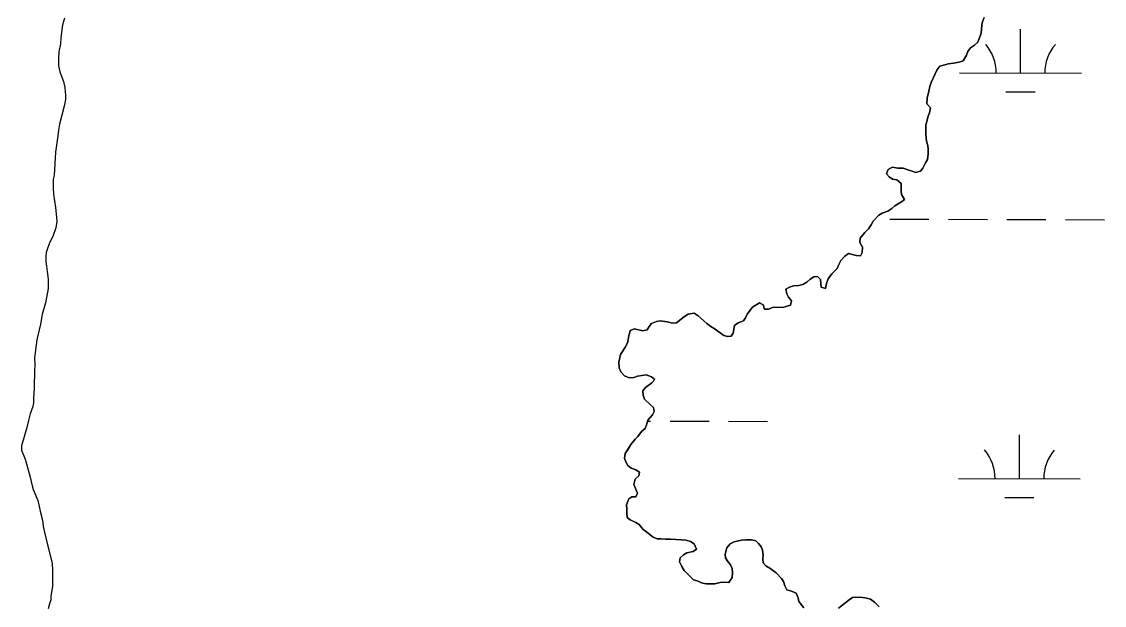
# Model space of a CAD drawing. Extents: x 3161665 to 3199565, y 885729 to 911164.
# Drawn here: x 3174513 to 3175401, y 901241 to 901720 of the extents above; entities that cross this region are included whole.
import ezdxf

# ---------------------------------------------------------------- set-up
doc = ezdxf.new("R2010")
doc.units = 0
for name, color, linetype in [('V-SITE-VEGE', 7, 'Continuous'), ('V-TOPO-SHOR', 7, 'Continuous'), ('V-WETL-SWMP', 7, 'Continuous')]:
    doc.layers.add(name, color=color, linetype=linetype)

msp = doc.modelspace()

# ---------------------------------------------------------------- linework, layer by layer
at = {"layer": 'V-SITE-VEGE'}
msp.add_lwpolyline([(3174547.7, 901723.01), (3174546.09, 901717.46), (3174544.73, 901706.82), (3174544.51, 901701.97), (3174543.13, 901695.5), (3174542.91, 901689.72), (3174542.93, 901683.94), (3174544.09, 901679.09), (3174546.89, 901671.01), (3174548.05, 901666.16), (3174548.53, 901659.69), (3174548.53, 901656.22), (3174547.62, 901650.91), (3174543.73, 901636.11), (3174542.81, 901631.25), (3174542.36, 901626.63), (3174540.54, 901613.22), (3174539.2, 901594.27), (3174538.51, 901591.03), (3174538.53, 901583.64), (3174538.77, 901578.78), (3174540.41, 901567.69), (3174541.35, 901559.84), (3174541.59, 901556.14), (3174540.68, 901551.06), (3174538.16, 901543.89), (3174535.85, 901539.26), (3174534.01, 901534.86), (3174532.64, 901530.93), (3174532.41, 901527.46), (3174532.43, 901523.54), (3174533.12, 901519.61), (3174533.6, 901515.22), (3174534.53, 901508.98), (3174534.54, 901505.05), (3174534.32, 901501.35), (3174532.27, 901489.56), (3174529.51, 901480.08), (3174528.14, 901471.99), (3174525.17, 901459.27), (3174524.49, 901455.11), (3174523.12, 901444.48), (3174523.37, 901438.24), (3174523.15, 901434.31), (3174522.95, 901419.29), (3174522.27, 901411.43), (3174522.28, 901407.73), (3174521.82, 901404.5), (3174519.76, 901398.48), (3174518.15, 901392.93), (3174516.78, 901387.15), (3174512.65, 901372.12), (3174512.66, 901368.65), (3174515.45, 901361.27), (3174516.61, 901357.57), (3174519.64, 901346.49), (3174521.28, 901339.56), (3174522.21, 901336.55), (3174525.92, 901327.32), (3174526.86, 901323.85), (3174527.79, 901318.77), (3174529.66, 901311.15), (3174530.36, 901306.3), (3174531.3, 901301.45), (3174534.1, 901289.9), (3174535.03, 901286.9), (3174537.59, 901275.81), (3174537.84, 901270.26), (3174537.87, 901256.86), (3174536.73, 901249), (3174536.5, 901246), (3174535.59, 901242.53), (3174534.44, 901238.6)], dxfattribs=at)
at = {"layer": 'V-TOPO-SHOR'}
for points in [[(3174547.7, 901723.01), (3174546.09, 901717.46), (3174544.73, 901706.82), (3174544.51, 901701.97), (3174543.13, 901695.5), (3174542.91, 901689.72), (3174542.93, 901683.94), (3174544.09, 901679.09), (3174546.89, 901671.01), (3174548.05, 901666.16), (3174548.53, 901659.69), (3174548.53, 901656.22), (3174547.62, 901650.91), (3174543.73, 901636.11), (3174542.81, 901631.25), (3174542.36, 901626.63), (3174540.54, 901613.22), (3174539.2, 901594.27), (3174538.51, 901591.03), (3174538.53, 901583.64), (3174538.77, 901578.78), (3174540.41, 901567.69), (3174541.35, 901559.84), (3174541.59, 901556.14), (3174540.68, 901551.06), (3174538.16, 901543.89), (3174535.85, 901539.26), (3174534.01, 901534.86), (3174532.64, 901530.93), (3174532.41, 901527.46), (3174532.42, 901523.54), (3174533.12, 901519.61), (3174533.6, 901515.22), (3174534.53, 901508.98), (3174534.54, 901505.05), (3174534.32, 901501.35), (3174532.27, 901489.56), (3174529.51, 901480.08), (3174528.14, 901471.99), (3174525.17, 901459.27), (3174524.49, 901455.11), (3174523.12, 901444.48), (3174523.37, 901438.24), (3174523.15, 901434.31), (3174522.95, 901419.29), (3174522.27, 901411.43), (3174522.28, 901407.73), (3174521.82, 901404.5), (3174519.76, 901398.48), (3174518.15, 901392.93), (3174516.78, 901387.15), (3174512.65, 901372.12), (3174512.66, 901368.65), (3174515.45, 901361.27), (3174516.61, 901357.57), (3174519.64, 901346.49), (3174521.28, 901339.56)], [(3175302.69, 901723.53), (3175301.09, 901719.14), (3175300.4, 901714.28), (3175300.18, 901710.81), (3175297.42, 901703.41), (3175294.66, 901700.86), (3175291.43, 901698.78), (3175289.12, 901695.54), (3175287.97, 901692.53), (3175285.44, 901688.13), (3175281.98, 901686.97), (3175277.36, 901686.04), (3175273.2, 901685.56), (3175270.19, 901684.86), (3175266.27, 901683.7), (3175263.74, 901680.46), (3175259.14, 901670.28), (3175257.99, 901667.04), (3175257.3, 901663.11), (3175255.93, 901657.33), (3175255.48, 901652.71), (3175258.49, 901649.48), (3175257.8, 901645.32), (3175256.66, 901642.54), (3175254.82, 901635.14), (3175254.6, 901631.68), (3175254.61, 901627.75), (3175255.31, 901622.2), (3175256.25, 901618.51), (3175256.71, 901615.5), (3175256.72, 901611.81), (3175256.04, 901607.18), (3175254.43, 901604.41), (3175252.36, 901600.01), (3175250.28, 901597.46), (3175246.36, 901596.3), (3175243.58, 901597.45), (3175239.88, 901598.6), (3175236.18, 901599.97), (3175231.79, 901599.96), (3175227.4, 901600.88), (3175223.71, 901598.79), (3175222.56, 901595.32), (3175224.64, 901592.79), (3175227.42, 901590.94), (3175230.89, 901590.49), (3175234.36, 901587.49), (3175234.37, 901581.25), (3175234.84, 901578.25), (3175237.16, 901574.33), (3175234.62, 901572.24), (3175229.32, 901568.99), (3175226.78, 901566.91), (3175223.55, 901564.82), (3175218.93, 901563.19), (3175216.16, 901561.34), (3175211.55, 901556.47), (3175209.94, 901553.47), (3175207.63, 901550.22)], [(3175207.63, 901550.22), (3175204.64, 901547.21), (3175200.72, 901542.58), (3175200.5, 901539.12), (3175202.82, 901535.19), (3175202.36, 901530.8), (3175200.98, 901528.02), (3175197.52, 901528.48), (3175191.27, 901530.08), (3175188.27, 901527.77), (3175185.04, 901524.29), (3175183.2, 901521.05), (3175182.05, 901517.81), (3175177.67, 901513.18), (3175174.68, 901509.25), (3175173.3, 901505.32), (3175172.39, 901501.38), (3175168.69, 901502.3), (3175168.68, 901505.31), (3175168.21, 901508.54), (3175165.89, 901511.08), (3175162.89, 901510.84), (3175159.89, 901508.98), (3175157.12, 901506.44), (3175153.89, 901504.58), (3175150.43, 901503.65), (3175146.03, 901503.41), (3175142.8, 901502.48), (3175139.8, 901500.85), (3175140.73, 901496.92), (3175141.9, 901494.15), (3175144.45, 901491.15), (3175143.76, 901487.69), (3175137.29, 901485.82), (3175129.43, 901486.04), (3175125.51, 901484.41), (3175122.27, 901484.4), (3175121.11, 901487.87), (3175118.1, 901489.48), (3175112.56, 901486), (3175108.19, 901480.21), (3175106.81, 901477.2), (3175104.96, 901474.66), (3175100.81, 901473.03), (3175097.58, 901470.94), (3175096.67, 901464.7), (3175095.05, 901462.16), (3175092.05, 901461.92), (3175088.81, 901462.84), (3175085.8, 901464.91), (3175080.94, 901468.6), (3175078.17, 901470.21), (3175074.93, 901472.51), (3175067.75, 901478.97), (3175064.51, 901481.04), (3175059.66, 901480.1), (3175056.66, 901478.25), (3175049.96, 901473.15), (3175046.73, 901472.91), (3175042.57, 901473.83), (3175036.79, 901474.74), (3175033.79, 901474.27), (3175029.63, 901472.64), (3175027.56, 901470.1), (3175025.94, 901467.32), (3175022.48, 901466.62), (3175015.54, 901468.22), (3175012.08, 901466.83), (3175010.7, 901461.05), (3175010.25, 901457.58), (3175008.18, 901453.41), (3175004.27, 901447.16), (3175002.89, 901440.92), (3175003.13, 901436.3), (3175004.53, 901432.84), (3175007.31, 901429.61), (3175011.24, 901428), (3175015.17, 901428.24), (3175018.17, 901429.4), (3175025.1, 901430.57), (3175029.5, 901428.96), (3175032.27, 901426.66), (3175029.97, 901423.88), (3175024.66, 901420.17), (3175022.59, 901417.4), (3175022.83, 901413.93), (3175023.76, 901410.46), (3175028.62, 901405.85), (3175031.17, 901403.78), (3175031.64, 901400.54), (3175030.49, 901397.54), (3175026.57, 901393.37), (3175025.88, 901390.36), (3175024.27, 901386.43), (3175021.27, 901384.11), (3175018.28, 901379.95), (3175016.21, 901377.63), (3175012.75, 901373.23), (3175009.99, 901368.83), (3175007.91, 901366.06), (3175007.46, 901362.13)], [(3175007.46, 901362.13), (3175008.62, 901359.13), (3175010.24, 901356.13), (3175013.02, 901353.82), (3175016.26, 901352.9), (3175019.73, 901350.6), (3175019.05, 901347.6), (3175016.28, 901344.82), (3175015.13, 901340.65), (3175018.15, 901333.49), (3175016.77, 901330.49), (3175013.54, 901330.48), (3175011, 901328.86), (3175008.93, 901323.77), (3175009.4, 901320.3), (3175009.41, 901317.07), (3175009.65, 901313.6), (3175012.19, 901311.53), (3175016.82, 901309.46), (3175019.37, 901307.62), (3175022.84, 901303.69), (3175025.62, 901301.39), (3175030.94, 901297.47), (3175034.18, 901296.09), (3175037.42, 901296.1), (3175041.12, 901295.65), (3175045.04, 901295.65), (3175054.06, 901295.21), (3175057.99, 901294.76), (3175061.69, 901293.84), (3175064.7, 901291.77), (3175066.55, 901287.38), (3175063.78, 901285.53), (3175058.47, 901284.36), (3175055.93, 901282.74), (3175053.17, 901280.42), (3175052.48, 901277.18), (3175054.34, 901273.26), (3175056.42, 901270.03), (3175061.29, 901264.95), (3175064.07, 901262.42), (3175067.07, 901261.5), (3175071.47, 901259.66), (3175074.71, 901258.98), (3175081.64, 901258.99), (3175085.8, 901260.16), (3175089.03, 901260.4), (3175092.96, 901260.17), (3175095.73, 901264.34), (3175096.18, 901268.27), (3175095.71, 901271.73), (3175094.31, 901274.74), (3175092.23, 901277.5), (3175090.37, 901280.5), (3175089.91, 901283.51), (3175091.51, 901288.59), (3175094.05, 901291.84), (3175097.51, 901293.46), (3175103.51, 901294.86), (3175106.98, 901295.1), (3175111.6, 901295.11), (3175115.07, 901294.42), (3175117.39, 901292.12), (3175119.47, 901289.35), (3175120.63, 901286.58), (3175121.34, 901282.65), (3175120.88, 901279.42), (3175121.35, 901276.18), (3175123.43, 901273.88), (3175126.67, 901272.03), (3175132, 901268.12), (3175136.17, 901263.5), (3175137.79, 901260.96), (3175138.95, 901257.5), (3175140.58, 901254.27), (3175144.51, 901253.12), (3175148.21, 901251.51), (3175150.07, 901247.59), (3175150.54, 901244.58), (3175154.71, 901239.51)], [(3174521.28, 901339.56), (3174522.21, 901336.55), (3174525.92, 901327.32), (3174526.86, 901323.85), (3174527.79, 901318.77), (3174529.66, 901311.15), (3174530.36, 901306.3), (3174531.3, 901301.45), (3174534.1, 901289.9), (3174535.03, 901286.9), (3174537.59, 901275.81), (3174537.84, 901270.26), (3174537.87, 901256.86), (3174536.73, 901249), (3174536.5, 901246), (3174535.59, 901242.53), (3174534.44, 901238.6)], [(3175183.14, 901239.11), (3175191.67, 901246.06), (3175194.44, 901247.92), (3175200.45, 901248.16), (3175205.07, 901247.48), (3175209.23, 901246.57), (3175212.47, 901244.03), (3175216.41, 901240.11)]]:
    msp.add_lwpolyline(points, dxfattribs=at)
at = {"layer": 'V-WETL-SWMP'}
for p, q in [((3175332.41, 901677.96), (3175332.51, 901713.96)), ((3175282.41, 901678.1), (3175382.41, 901677.82)), ((3175320.37, 901662.56), (3175344.37, 901662.5)), ((3175225.23, 901558.19), (3175257.23, 901558.1)), ((3175273.23, 901558.05), (3175305.23, 901557.96)), ((3175321.23, 901557.92), (3175353.23, 901557.83)), ((3175369.23, 901557.79), (3175401.23, 901557.7)), ((3175026.39, 901392.56), (3175028.78, 901392.55)), ((3175044.78, 901392.51), (3175076.78, 901392.42)), ((3175092.78, 901392.38), (3175124.78, 901392.29)), ((3175331.49, 901345.29), (3175331.59, 901381.29)), ((3175281.49, 901345.43), (3175381.49, 901345.15)), ((3175319.45, 901329.89), (3175343.45, 901329.82))]:
    msp.add_line(p, q, dxfattribs=at)
for points in [[(3175207.63, 901550.22), (3175209.94, 901553.47), (3175211.55, 901556.47), (3175216.16, 901561.34), (3175218.93, 901563.19), (3175223.55, 901564.82), (3175226.78, 901566.91), (3175229.32, 901568.99), (3175234.62, 901572.24), (3175237.16, 901574.32), (3175234.84, 901578.25), (3175234.37, 901581.25), (3175234.36, 901587.49), (3175230.89, 901590.49), (3175227.42, 901590.94), (3175224.64, 901592.79), (3175222.56, 901595.32), (3175223.7, 901598.79), (3175227.4, 901600.88), (3175231.79, 901599.96), (3175236.18, 901599.97), (3175239.88, 901598.6), (3175243.58, 901597.45), (3175246.36, 901596.3), (3175250.28, 901597.46), (3175252.36, 901600.01), (3175254.43, 901604.41), (3175256.04, 901607.18), (3175256.72, 901611.81), (3175256.71, 901615.5), (3175256.25, 901618.51), (3175255.31, 901622.2), (3175254.61, 901627.75), (3175254.6, 901631.68), (3175254.82, 901635.14), (3175256.65, 901642.54), (3175257.8, 901645.32), (3175258.49, 901649.48), (3175255.48, 901652.71), (3175255.93, 901657.33), (3175257.3, 901663.11), (3175257.99, 901667.04), (3175259.13, 901670.28), (3175263.73, 901680.46), (3175266.27, 901683.7), (3175270.2, 901684.86), (3175273.2, 901685.56), (3175277.36, 901686.04), (3175281.98, 901686.97), (3175285.44, 901688.13), (3175287.97, 901692.53), (3175289.12, 901695.54), (3175291.43, 901698.78), (3175294.66, 901700.86), (3175297.42, 901703.41), (3175300.18, 901710.81), (3175300.4, 901714.28), (3175301.09, 901719.13), (3175302.69, 901723.53)], [(3175004.53, 901432.84), (3175003.13, 901436.3), (3175002.89, 901440.92), (3175004.27, 901447.17), (3175008.18, 901453.41), (3175010.25, 901457.58), (3175010.71, 901461.05), (3175012.08, 901466.83), (3175015.54, 901468.22), (3175022.48, 901466.62), (3175025.94, 901467.32), (3175027.56, 901470.1), (3175029.63, 901472.64), (3175033.79, 901474.27), (3175036.79, 901474.74), (3175042.57, 901473.83), (3175046.73, 901472.91), (3175049.97, 901473.15), (3175056.66, 901478.25), (3175059.66, 901480.1), (3175064.51, 901481.04), (3175067.75, 901478.97), (3175074.93, 901472.51), (3175078.17, 901470.21), (3175080.94, 901468.6), (3175085.8, 901464.91), (3175088.81, 901462.84), (3175092.05, 901461.92), (3175095.05, 901462.16), (3175096.67, 901464.7), (3175097.58, 901470.94), (3175100.81, 901473.03), (3175104.96, 901474.66), (3175106.81, 901477.2), (3175108.19, 901480.21), (3175112.56, 901486), (3175118.1, 901489.48), (3175121.11, 901487.87), (3175122.27, 901484.4), (3175125.51, 901484.41), (3175129.43, 901486.04), (3175137.29, 901485.82), (3175143.76, 901487.69), (3175144.44, 901491.15), (3175141.9, 901494.15), (3175140.73, 901496.92), (3175139.8, 901500.85), (3175142.8, 901502.47), (3175146.04, 901503.41), (3175150.43, 901503.65), (3175153.89, 901504.58), (3175157.12, 901506.44), (3175159.89, 901508.98), (3175162.89, 901510.84), (3175165.89, 901511.08), (3175168.21, 901508.54), (3175168.68, 901505.31), (3175168.69, 901502.3), (3175172.39, 901501.38), (3175173.3, 901505.32), (3175174.68, 901509.25), (3175177.67, 901513.18), (3175182.05, 901517.81), (3175183.2, 901521.05), (3175185.04, 901524.29), (3175188.27, 901527.77), (3175191.27, 901530.08), (3175197.51, 901528.48), (3175200.98, 901528.02), (3175202.36, 901530.8), (3175202.82, 901535.19), (3175200.5, 901539.12), (3175200.72, 901542.58), (3175204.64, 901547.21), (3175207.63, 901550.22)], [(3175140.58, 901254.27), (3175138.95, 901257.5), (3175137.79, 901260.96), (3175136.17, 901263.5), (3175132, 901268.12), (3175126.67, 901272.03), (3175123.43, 901273.87), (3175121.35, 901276.18), (3175120.88, 901279.42), (3175121.34, 901282.65), (3175120.63, 901286.58), (3175119.47, 901289.35), (3175117.39, 901292.12), (3175115.07, 901294.42), (3175111.6, 901295.11), (3175106.98, 901295.1), (3175103.51, 901294.86), (3175097.51, 901293.46), (3175094.05, 901291.84), (3175091.51, 901288.59), (3175089.9, 901283.51), (3175090.37, 901280.5), (3175092.23, 901277.5), (3175094.31, 901274.73), (3175095.71, 901271.73), (3175096.18, 901268.27), (3175095.72, 901264.34), (3175092.96, 901260.17), (3175089.03, 901260.39), (3175085.8, 901260.16), (3175081.64, 901258.99), (3175074.71, 901258.98), (3175071.47, 901259.66), (3175067.07, 901261.5), (3175064.07, 901262.42), (3175061.29, 901264.95), (3175056.42, 901270.03), (3175054.34, 901273.26), (3175052.48, 901277.18), (3175053.17, 901280.42), (3175055.93, 901282.74), (3175058.47, 901284.36), (3175063.79, 901285.53), (3175066.55, 901287.38), (3175064.7, 901291.77), (3175061.69, 901293.84), (3175057.99, 901294.76), (3175054.06, 901295.21), (3175045.04, 901295.65), (3175041.12, 901295.65), (3175037.42, 901296.1), (3175034.18, 901296.09), (3175030.94, 901297.47), (3175025.62, 901301.39), (3175022.84, 901303.69), (3175019.37, 901307.62), (3175016.82, 901309.46), (3175012.19, 901311.53), (3175009.65, 901313.6), (3175009.41, 901317.07), (3175009.4, 901320.3), (3175008.93, 901323.77), (3175011, 901328.86), (3175013.54, 901330.48), (3175016.77, 901330.49), (3175018.15, 901333.5), (3175015.13, 901340.65), (3175016.28, 901344.82), (3175019.05, 901347.59), (3175019.73, 901350.6), (3175016.26, 901352.9), (3175013.02, 901353.82), (3175010.24, 901356.13), (3175008.62, 901359.13), (3175007.46, 901362.13), (3175007.91, 901366.06), (3175009.99, 901368.84), (3175012.75, 901373.23), (3175016.21, 901377.63), (3175018.28, 901379.95), (3175021.28, 901384.11), (3175024.27, 901386.43), (3175025.88, 901390.36), (3175026.57, 901393.37), (3175030.49, 901397.54), (3175031.64, 901400.54), (3175031.17, 901403.78), (3175028.62, 901405.85), (3175023.76, 901410.46), (3175022.83, 901413.93), (3175022.59, 901417.39), (3175024.66, 901420.17), (3175029.97, 901423.88), (3175032.27, 901426.66), (3175029.5, 901428.96), (3175025.1, 901430.57), (3175018.17, 901429.4), (3175015.17, 901428.24), (3175011.24, 901428), (3175007.31, 901429.61), (3175004.53, 901432.84)], [(3175154.71, 901239.51), (3175150.54, 901244.59), (3175150.07, 901247.59), (3175148.21, 901251.51), (3175144.51, 901253.12), (3175140.58, 901254.27)], [(3175216.41, 901240.11), (3175212.47, 901244.03), (3175209.23, 901246.56), (3175205.07, 901247.48), (3175200.45, 901248.16), (3175194.44, 901247.92), (3175191.67, 901246.06), (3175183.14, 901239.11)]]:
    msp.add_lwpolyline(points, dxfattribs=at)
for centre, start, end in [((3175277.17, 901678.59), 359.06985, 40.6135), ((3175387.65, 901678.28), 139.06984, 180.6135), ((3175276.25, 901345.91), 359.06985, 40.6135), ((3175386.73, 901345.61), 139.06984, 180.6135)]:
    msp.add_arc(centre, 35.25, start, end, dxfattribs=at)

doc.saveas('drawing.dxf')
